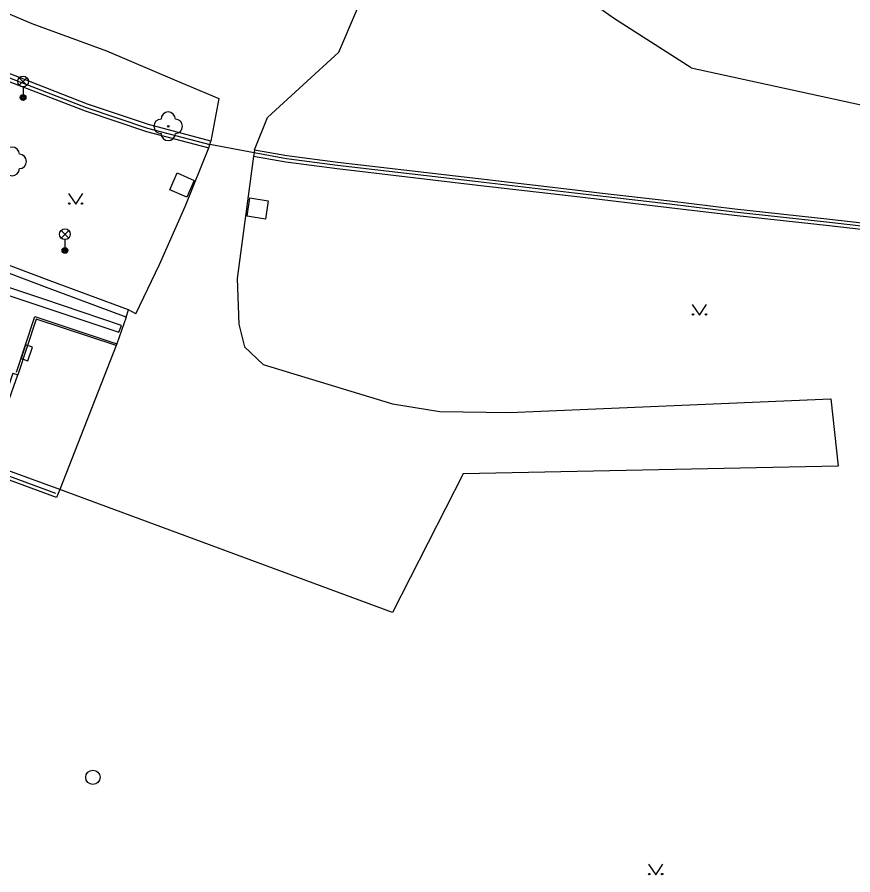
# Model space of a CAD drawing. Extents: x -600391 to -599491, y -1160176 to -1159402.
# Drawn here: x -599592.4 to -599534.1, y -1159965.4 to -1159905.6 of the extents above; entities that cross this region are included whole.
import ezdxf

# ---------------------------------------------------------------- set-up
doc = ezdxf.new("R2010")
doc.units = 0
for name, color, linetype in [('Level 10', 7, 'Continuous'), ('Level 11', 7, 'Continuous'), ('Level 22', 7, 'Continuous'), ('Level 24', 7, 'Continuous'), ('Level 27', 7, 'Continuous'), ('Level 33', 7, 'Continuous'), ('Level 36', 7, 'Continuous'), ('Level 51', 7, 'Continuous'), ('Level 7', 7, 'Continuous'), ('Level 8', 7, 'Continuous'), ('Level 9', 7, 'Continuous')]:
    doc.layers.add(name, color=color, linetype=linetype)

msp = doc.modelspace()

# ---------------------------------------------------------------- linework, layer by layer
at = {"layer": 'Level 10'}
for points in [[(-599609.08, -1159897.26), (-599602.24, -1159899.82), (-599599.36, -1159900.86), (-599597.73, -1159902), (-599596.55, -1159903.82), (-599591.37, -1159906.03), (-599586.15, -1159907.93), (-599581.43, -1159909.96), (-599578.32, -1159911.26), (-599578.89, -1159914.22)], [(-599575.83, -1159914.83), (-599574.94, -1159912.57), (-599569.96, -1159908.03), (-599568.73, -1159905.14), (-599567.71, -1159902.91), (-599566.76, -1159900.82)], [(-599578.96, -1159914.46), (-599578.89, -1159914.22)], [(-599580.68, -1159918.77), (-599579.03, -1159914.69)], [(-599579.03, -1159914.69), (-599578.96, -1159914.46)], [(-599575.83, -1159914.83), (-599575.87, -1159915.05)], [(-599575.91, -1159915.27), (-599577.06, -1159923.79), (-599576.94, -1159926.98), (-599576.53, -1159928.56), (-599575.24, -1159929.79), (-599566.21, -1159932.55), (-599562.92, -1159933.08), (-599558.06, -1159933.14), (-599535.66, -1159932.2), (-599535.13, -1159936.89), (-599561.28, -1159937.42), (-599566.21, -1159947.1), (-599589.42, -1159938.52)], [(-599575.87, -1159915.05), (-599575.91, -1159915.27)], [(-599582.46, -1159922.82), (-599580.68, -1159918.77)], [(-599584.11, -1159926.27), (-599582.46, -1159922.82)], [(-599584.11, -1159926.27), (-599584.62, -1159925.99)]]:
    msp.add_lwpolyline(points, dxfattribs=at)
at = {"layer": 'Level 11'}
for points in [[(-599590.61, -1159925.23), (-599623.29, -1159914.37), (-599624.51, -1159916.91), (-599653.71, -1159902.85), (-599687.73, -1159886.52), (-599702.43, -1159898.64), (-599702.12, -1159899.03)], [(-599590.34, -1159924.43), (-599597.73, -1159921.65), (-599594.13, -1159912.79), (-599599.11, -1159910.73)], [(-599623.02, -1159914.99), (-599590.81, -1159925.7)], [(-599580.56, -1159918.14), (-599581.75, -1159917.61), (-599581.23, -1159916.44), (-599580.04, -1159916.97), (-599580.56, -1159918.14)], [(-599574.88, -1159918.38), (-599575.08, -1159919.66), (-599576.36, -1159919.45), (-599576.16, -1159918.17), (-599574.88, -1159918.38)], [(-599584.62, -1159925.99), (-599590.16, -1159923.93), (-599597.01, -1159921.36)], [(-599584.8, -1159926.49), (-599590.34, -1159924.43)], [(-599590.81, -1159925.7), (-599585.29, -1159927.54), (-599585.12, -1159927.08), (-599590.61, -1159925.23)], [(-599584.8, -1159926.49), (-599584.62, -1159925.99)], [(-599592.44, -1159930.33), (-599591.16, -1159926.45)], [(-599591.07, -1159926.63), (-599592.35, -1159930.51)], [(-599591.16, -1159926.45), (-599585.45, -1159928.35)], [(-599585.49, -1159928.48), (-599591.07, -1159926.63)], [(-599584.8, -1159926.49), (-599585.45, -1159928.35)], [(-599585.49, -1159928.48), (-599589.42, -1159938.52)], [(-599585.45, -1159928.35), (-599585.49, -1159928.48)], [(-599592.69, -1159930.4), (-599592.35, -1159930.51)], [(-599589.42, -1159938.52), (-599594.53, -1159936.65), (-599592.35, -1159930.51)], [(-599589.42, -1159938.52), (-599589.66, -1159939.08), (-599594.72, -1159937.22)]]:
    msp.add_lwpolyline(points, dxfattribs=at)
at = {"layer": 'Level 22'}
msp.add_circle((-599581.86, -1159913.19), 0.05, dxfattribs=at)
for centre, start, end in [((-599581.86, -1159912.69), 0, 180), ((-599582.36, -1159913.19), 90, 270), ((-599581.36, -1159913.19), 270, 90), ((-599581.86, -1159913.69), 180, 0), ((-599592.74, -1159915.14), 0, 180), ((-599592.24, -1159915.64), 270, 90), ((-599592.74, -1159916.14), 180, 0)]:
    msp.add_arc(centre, 0.5, start, end, dxfattribs=at)
at = {"layer": 'Level 24'}
msp.add_lwpolyline([(-599591.64, -1159929.533), (-599591.326, -1159928.584), (-599591.8, -1159928.427), (-599592.114, -1159929.376)], close=True, dxfattribs=at)
at = {"layer": 'Level 27'}
msp.add_circle((-599587.11, -1159958.58), 0.5, dxfattribs=at)
at = {"layer": 'Level 33'}
for p, q in [((-599592.245, -1159910.33), (-599591.715, -1159909.8)), ((-599592.245, -1159909.8), (-599591.715, -1159910.33)), ((-599591.98, -1159910.44), (-599591.98, -1159911.19)), ((-599589.325, -1159920.98), (-599588.795, -1159920.45)), ((-599589.325, -1159920.45), (-599588.795, -1159920.98)), ((-599589.06, -1159921.09), (-599589.06, -1159921.84))]:
    msp.add_line(p, q, dxfattribs=at)
for centre, radius in [((-599591.98, -1159910.065), 0.375), ((-599591.98, -1159911.19), 0.2), ((-599591.98, -1159911.19), 0.145), ((-599591.98, -1159911.19), 0.0876), ((-599589.06, -1159920.715), 0.375), ((-599589.06, -1159921.84), 0.2), ((-599589.06, -1159921.84), 0.145), ((-599589.06, -1159921.84), 0.0876)]:
    msp.add_circle(centre, radius, dxfattribs=at)
at = {"layer": 'Level 36'}
for points in [[(-599588.81, -1159917.88), (-599588.31, -1159918.63), (-599587.81, -1159917.88)], [(-599545.31, -1159925.61), (-599544.81, -1159926.36), (-599544.31, -1159925.61)], [(-599548.36, -1159964.63), (-599547.86, -1159965.38), (-599547.36, -1159964.63)]]:
    msp.add_lwpolyline(points, dxfattribs=at)
for centre in [(-599588.76, -1159918.58), (-599587.861, -1159918.58), (-599545.26, -1159926.31), (-599544.361, -1159926.31), (-599548.31, -1159965.33), (-599547.411, -1159965.33)]:
    msp.add_circle(centre, 0.05, dxfattribs=at)
at = {"layer": 'Level 51'}
for points in [[(-599550.74, -1159905.69), (-599560.62, -1159898.7)], [(-599545.39, -1159909.12), (-599550.74, -1159905.69)], [(-599545.39, -1159909.12), (-599531.84, -1159912.06)]]:
    msp.add_lwpolyline(points, dxfattribs=at)
at = {"layer": 'Level 7'}
for points in [[(-599599.27, -1159907.4), (-599592.91, -1159910.08), (-599587.66, -1159912.11), (-599583.37, -1159913.55), (-599579.03, -1159914.69)], [(-599599.18, -1159907.17), (-599592.81, -1159909.85), (-599587.57, -1159911.88), (-599583.3, -1159913.32), (-599578.96, -1159914.46)], [(-599587.49, -1159911.64), (-599593.86, -1159909.15)], [(-599583.23, -1159913.07), (-599587.49, -1159911.64)], [(-599578.89, -1159914.22), (-599583.23, -1159913.07)], [(-599575.83, -1159914.83), (-599573.58, -1159915.22), (-599570.02, -1159915.69), (-599560.22, -1159916.84), (-599553.49, -1159917.62), (-599551.79, -1159917.82), (-599546.87, -1159918.39), (-599542.34, -1159918.94), (-599535.71, -1159919.66), (-599529.03, -1159920.43), (-599522.39, -1159921.17), (-599516.2, -1159921.85), (-599515.58, -1159921.92), (-599511.48, -1159922.39)], [(-599575.91, -1159915.27), (-599573.65, -1159915.67), (-599570.08, -1159916.14), (-599560.27, -1159917.29), (-599553.54, -1159918.07), (-599546.92, -1159918.84), (-599542.39, -1159919.39), (-599535.76, -1159920.11), (-599529.08, -1159920.88), (-599522.44, -1159921.62), (-599515.63, -1159922.37), (-599511.58, -1159922.83)], [(-599511.12, -1159922.66), (-599515.61, -1159922.15), (-599522.42, -1159921.4), (-599529.06, -1159920.66), (-599535.74, -1159919.89), (-599542.37, -1159919.17), (-599546.9, -1159918.62), (-599553.52, -1159917.85), (-599560.25, -1159917.07), (-599570.05, -1159915.92), (-599573.61, -1159915.45), (-599575.87, -1159915.05)]]:
    msp.add_lwpolyline(points, dxfattribs=at)
at = {"layer": 'Level 8'}
msp.add_lwpolyline([(-599575.87, -1159915.05), (-599578.96, -1159914.46)], dxfattribs=at)
at = {"layer": 'Level 9'}
msp.add_lwpolyline([(-599592.69, -1159930.4), (-599594.9, -1159936.86), (-599589.72, -1159938.76)], dxfattribs=at)

doc.saveas('drawing.dxf')
